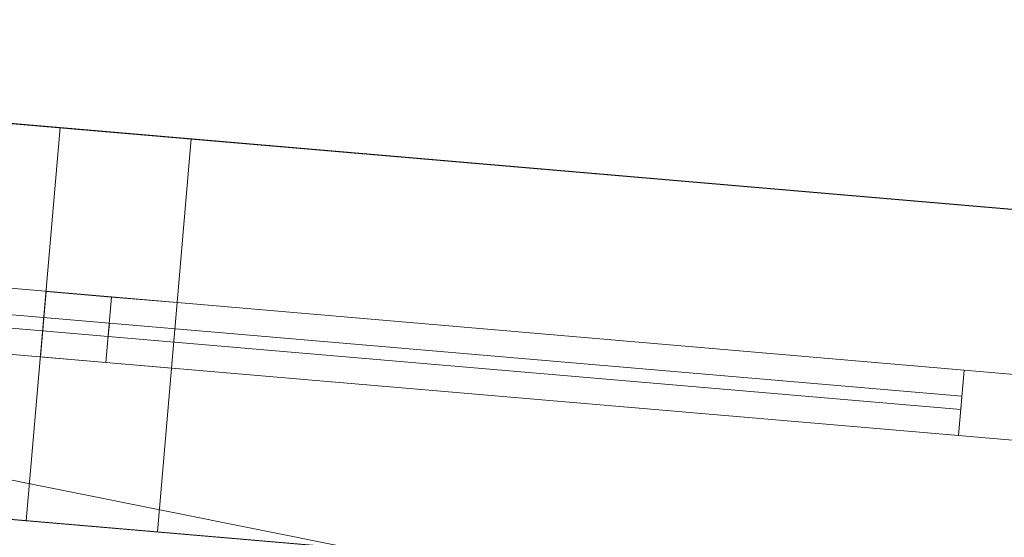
# Model space of a CAD drawing. Header units: millimetres. Extents: x -430348 to -225823, y -86243 to 5084.
# Tile 632 of 656: x -379909 to -379161, y -4370 to -3977. Entities that reach past the tile are written whole.
import ezdxf

# ---------------------------------------------------------------- set-up
doc = ezdxf.new("R2010")
doc.units = ezdxf.units.MM
for name, color, linetype, lineweight in [('A-GLAZ-CURT', 52, 'Continuous', 9), ('A-GLAZ-CWMG', 51, 'Continuous', 9), ('A-ROOF', 132, 'Continuous', 9), ('A-WALL', 113, 'Continuous', 9)]:
    doc.layers.add(name, color=color, linetype=linetype, lineweight=lineweight)

# ---------------------------------------------------------------- blocks, each defined once
blk = doc.blocks.new('System Panel - Glazed-518714-_3D_ Copy 1')
at = {"layer": 'A-GLAZ-CURT', "transparency": 33554471}
mesh = blk.add_polyface(dxfattribs=at)
corners = [(-325, 5), (-325, 5, 775), (325, 5, 775), (325, 5)]
mesh.append_faces([[corners[k] for k in face] for face in [(1, 2, 3, 0)]])
mesh = blk.add_polyface(dxfattribs=at)
corners = [(325, -5), (-325, -5), (-325, 5), (325, 5)]
mesh.append_faces([[corners[k] for k in face] for face in [(3, 0, 1, 2)]])
mesh = blk.add_polyface(dxfattribs=at)
corners = [(-325, -5, 775), (325, -5, 775), (325, 5, 775), (-325, 5, 775)]
mesh.append_faces([[corners[k] for k in face] for face in [(0, 1, 2, 3)]])
mesh = blk.add_polyface(dxfattribs=at)
corners = [(-325, -5), (-325, -5, 775), (-325, 5, 775), (-325, 5)]
mesh.append_faces([[corners[k] for k in face] for face in [(0, 1, 2, 3)]])
mesh = blk.add_polyface(dxfattribs=at)
corners = [(325, -5, 775), (325, -5), (325, 5), (325, 5, 775)]
mesh.append_faces([[corners[k] for k in face] for face in [(0, 1, 2, 3)]])
mesh = blk.add_polyface(dxfattribs=at)
corners = [(-325, -5), (325, -5), (325, -5, 775), (-325, -5, 775)]
mesh.append_faces([[corners[k] for k in face] for face in [(3, 0, 1, 2)]])
blk = doc.blocks.new('System Panel - Glazed-518729-_3D_ Copy 1')
at = {"layer": 'A-GLAZ-CURT', "transparency": 33554471}
mesh = blk.add_polyface(dxfattribs=at)
corners = [(-325, 5), (-325, 5, 225), (325, 5, 225), (325, 5)]
mesh.append_faces([[corners[k] for k in face] for face in [(1, 2, 3, 0)]])
mesh = blk.add_polyface(dxfattribs=at)
corners = [(325, -5), (-325, -5), (-325, 5), (325, 5)]
mesh.append_faces([[corners[k] for k in face] for face in [(3, 0, 1, 2)]])
mesh = blk.add_polyface(dxfattribs=at)
corners = [(-325, -5, 225), (325, -5, 225), (325, 5, 225), (-325, 5, 225)]
mesh.append_faces([[corners[k] for k in face] for face in [(0, 1, 2, 3)]])
mesh = blk.add_polyface(dxfattribs=at)
corners = [(-325, -5), (-325, -5, 225), (-325, 5, 225), (-325, 5)]
mesh.append_faces([[corners[k] for k in face] for face in [(0, 1, 2, 3)]])
mesh = blk.add_polyface(dxfattribs=at)
corners = [(325, -5, 225), (325, -5), (325, 5), (325, 5, 225)]
mesh.append_faces([[corners[k] for k in face] for face in [(0, 1, 2, 3)]])
mesh = blk.add_polyface(dxfattribs=at)
corners = [(-325, -5), (325, -5), (325, -5, 225), (-325, -5, 225)]
mesh.append_faces([[corners[k] for k in face] for face in [(3, 0, 1, 2)]])
blk = doc.blocks.new('Rectangular Mullion - 50mm x 50mm-263205-_3D_ Copy 1')
at = {"layer": 'A-GLAZ-CWMG'}
mesh = blk.add_polyface(dxfattribs=at)
corners = [(0, 25), (-50, 25), (-50, -25), (0, -25)]
mesh.append_faces([[corners[k] for k in face] for face in [(3, 0, 1, 2)]])
mesh = blk.add_polyface(dxfattribs=at)
corners = [(-50, 25), (0, 25), (0, 25, -300), (-50, 25, -300)]
mesh.append_faces([[corners[k] for k in face] for face in [(0, 1, 2, 3)]])
mesh = blk.add_polyface(dxfattribs=at)
corners = [(-50, -25), (-50, 25), (-50, 25, -300), (-50, -25, -300)]
mesh.append_faces([[corners[k] for k in face] for face in [(3, 0, 1, 2)]])
mesh = blk.add_polyface(dxfattribs=at)
corners = [(0, 25), (0, -25), (0, -25, -300), (0, 25, -300)]
mesh.append_faces([[corners[k] for k in face] for face in [(3, 0, 1, 2)]])
mesh = blk.add_polyface(dxfattribs=at)
corners = [(0, -25), (-50, -25), (-50, -25, -300), (0, -25, -300)]
mesh.append_faces([[corners[k] for k in face] for face in [(0, 1, 2, 3)]])
blk = doc.blocks.new('Rectangular Mullion - 50mm x 50mm-342406-_3D_ Copy 1')
at = {"layer": 'A-GLAZ-CWMG'}
mesh = blk.add_polyface(dxfattribs=at)
corners = [(0, 25), (-50, 25), (-50, -25), (0, -25)]
mesh.append_faces([[corners[k] for k in face] for face in [(2, 3, 0, 1)]])
mesh = blk.add_polyface(dxfattribs=at)
corners = [(0, 25, -650), (0, -25, -650), (-50, -25, -650), (-50, 25, -650)]
mesh.append_faces([[corners[k] for k in face] for face in [(0, 1, 2, 3)]])
mesh = blk.add_polyface(dxfattribs=at)
corners = [(-50, 25), (0, 25), (0, 25, -650), (-50, 25, -650)]
mesh.append_faces([[corners[k] for k in face] for face in [(0, 1, 2, 3)]])
mesh = blk.add_polyface(dxfattribs=at)
corners = [(-50, -25), (-50, 25), (-50, 25, -650), (-50, -25, -650)]
mesh.append_faces([[corners[k] for k in face] for face in [(0, 1, 2, 3)]])
mesh = blk.add_polyface(dxfattribs=at)
corners = [(0, 25), (0, -25), (0, -25, -650), (0, 25, -650)]
mesh.append_faces([[corners[k] for k in face] for face in [(0, 1, 2, 3)]])
mesh = blk.add_polyface(dxfattribs=at)
corners = [(0, -25), (-50, -25), (-50, -25, -650), (0, -25, -650)]
mesh.append_faces([[corners[k] for k in face] for face in [(0, 1, 2, 3)]])
blk = doc.blocks.new('Rectangular Mullion - 50mm x 50mm-408381-_3D_ Copy 1')
at = {"layer": 'A-GLAZ-CWMG'}
mesh = blk.add_polyface(dxfattribs=at)
corners = [(25, 25), (-25, 25), (-25, -25), (25, -25)]
mesh.append_faces([[corners[k] for k in face] for face in [(2, 3, 0, 1)]])
mesh = blk.add_polyface(dxfattribs=at)
corners = [(-25, 25), (25, 25), (25, 25, -850), (-25, 25, -850)]
mesh.append_faces([[corners[k] for k in face] for face in [(0, 1, 2, 3)]])
mesh = blk.add_polyface(dxfattribs=at)
corners = [(-25, -25), (-25, 25), (-25, 25, -850), (-25, -25, -850)]
mesh.append_faces([[corners[k] for k in face] for face in [(0, 1, 2, 3)]])
mesh = blk.add_polyface(dxfattribs=at)
corners = [(25, 25), (25, -25), (25, -25, -850), (25, 25, -850)]
mesh.append_faces([[corners[k] for k in face] for face in [(0, 1, 2, 3)]])
mesh = blk.add_polyface(dxfattribs=at)
corners = [(25, -25), (-25, -25), (-25, -25, -850), (25, -25, -850)]
mesh.append_faces([[corners[k] for k in face] for face in [(0, 1, 2, 3)]])
blk = doc.blocks.new('Rectangular Mullion - 50mm x 50mm-444118-_3D_ Copy 1')
at = {"layer": 'A-GLAZ-CWMG'}
mesh = blk.add_polyface(dxfattribs=at)
corners = [(25, 25), (-25, 25), (-25, -25), (25, -25)]
mesh.append_faces([[corners[k] for k in face] for face in [(2, 3, 0, 1)]])
mesh = blk.add_polyface(dxfattribs=at)
corners = [(25, 25, -650), (25, -25, -650), (-25, -25, -650), (-25, 25, -650)]
mesh.append_faces([[corners[k] for k in face] for face in [(0, 1, 2, 3)]])
mesh = blk.add_polyface(dxfattribs=at)
corners = [(-25, 25), (25, 25), (25, 25, -650), (-25, 25, -650)]
mesh.append_faces([[corners[k] for k in face] for face in [(0, 1, 2, 3)]])
mesh = blk.add_polyface(dxfattribs=at)
corners = [(-25, -25), (-25, 25), (-25, 25, -650), (-25, -25, -650)]
mesh.append_faces([[corners[k] for k in face] for face in [(0, 1, 2, 3)]])
mesh = blk.add_polyface(dxfattribs=at)
corners = [(25, 25), (25, -25), (25, -25, -650), (25, 25, -650)]
mesh.append_faces([[corners[k] for k in face] for face in [(0, 1, 2, 3)]])
mesh = blk.add_polyface(dxfattribs=at)
corners = [(25, -25), (-25, -25), (-25, -25, -650), (25, -25, -650)]
mesh.append_faces([[corners[k] for k in face] for face in [(0, 1, 2, 3)]])
blk = doc.blocks.new('Rectangular Mullion - 50mm x 50mm-342405-_3D_ Copy 1')
at = {"layer": 'A-GLAZ-CWMG'}
mesh = blk.add_polyface(dxfattribs=at)
corners = [(0, 25), (-50, 25), (-50, -25), (0, -25)]
mesh.append_faces([[corners[k] for k in face] for face in [(2, 3, 0, 1)]])
mesh = blk.add_polyface(dxfattribs=at)
corners = [(0, 25, -650), (0, -25, -650), (-50, -25, -650), (-50, 25, -650)]
mesh.append_faces([[corners[k] for k in face] for face in [(0, 1, 2, 3)]])
mesh = blk.add_polyface(dxfattribs=at)
corners = [(-50, 25), (0, 25), (0, 25, -650), (-50, 25, -650)]
mesh.append_faces([[corners[k] for k in face] for face in [(0, 1, 2, 3)]])
mesh = blk.add_polyface(dxfattribs=at)
corners = [(-50, -25), (-50, 25), (-50, 25, -650), (-50, -25, -650)]
mesh.append_faces([[corners[k] for k in face] for face in [(0, 1, 2, 3)]])
mesh = blk.add_polyface(dxfattribs=at)
corners = [(0, 25), (0, -25), (0, -25, -650), (0, 25, -650)]
mesh.append_faces([[corners[k] for k in face] for face in [(0, 1, 2, 3)]])
mesh = blk.add_polyface(dxfattribs=at)
corners = [(0, -25), (-50, -25), (-50, -25, -650), (0, -25, -650)]
mesh.append_faces([[corners[k] for k in face] for face in [(0, 1, 2, 3)]])
blk = doc.blocks.new('Rectangular Mullion - 50mm x 50mm-372724-_3D_ Copy 1')
at = {"layer": 'A-GLAZ-CWMG'}
mesh = blk.add_polyface(dxfattribs=at)
corners = [(0, 25, -850), (0, -25, -850), (-50, -25, -850), (-50, 25, -850)]
mesh.append_faces([[corners[k] for k in face] for face in [(0, 1, 2, 3)]])
mesh = blk.add_polyface(dxfattribs=at)
corners = [(-50, 25), (0, 25), (0, 25, -850), (-50, 25, -850)]
mesh.append_faces([[corners[k] for k in face] for face in [(0, 1, 2, 3)]])
mesh = blk.add_polyface(dxfattribs=at)
corners = [(-50, -25), (-50, 25), (-50, 25, -850), (-50, -25, -850)]
mesh.append_faces([[corners[k] for k in face] for face in [(0, 1, 2, 3)]])
mesh = blk.add_polyface(dxfattribs=at)
corners = [(0, 25), (0, -25), (0, -25, -850), (0, 25, -850)]
mesh.append_faces([[corners[k] for k in face] for face in [(0, 1, 2, 3)]])
mesh = blk.add_polyface(dxfattribs=at)
corners = [(0, -25), (-50, -25), (-50, -25, -850), (0, -25, -850)]
mesh.append_faces([[corners[k] for k in face] for face in [(0, 1, 2, 3)]])
blk = doc.blocks.new('Rectangular Mullion - 50mm x 50mm-284661-_3D_ Copy 1')
at = {"layer": 'A-GLAZ-CWMG'}
mesh = blk.add_polyface(dxfattribs=at)
corners = [(25, 25, -300), (25, -25, -300), (-25, -25, -300), (-25, 25, -300)]
mesh.append_faces([[corners[k] for k in face] for face in [(0, 1, 2, 3)]])
mesh = blk.add_polyface(dxfattribs=at)
corners = [(-25, 25), (25, 25), (25, 25, -300), (-25, 25, -300)]
mesh.append_faces([[corners[k] for k in face] for face in [(0, 1, 2, 3)]])
mesh = blk.add_polyface(dxfattribs=at)
corners = [(-25, -25), (-25, 25), (-25, 25, -300), (-25, -25, -300)]
mesh.append_faces([[corners[k] for k in face] for face in [(0, 1, 2, 3)]])
mesh = blk.add_polyface(dxfattribs=at)
corners = [(25, 25), (25, -25), (25, -25, -300), (25, 25, -300)]
mesh.append_faces([[corners[k] for k in face] for face in [(0, 1, 2, 3)]])
mesh = blk.add_polyface(dxfattribs=at)
corners = [(25, -25), (-25, -25), (-25, -25, -300), (25, -25, -300)]
mesh.append_faces([[corners[k] for k in face] for face in [(0, 1, 2, 3)]])
blk = doc.blocks.new('System Panel - Glazed-518745-_3D_ Copy 1')
at = {"layer": 'A-GLAZ-CURT', "transparency": 33554471}
mesh = blk.add_polyface(dxfattribs=at)
corners = [(-325, 5), (-325, 5, 595.78), (325, 5, 595.78), (325, 5)]
mesh.append_faces([[corners[k] for k in face] for face in [(1, 2, 3, 0)]])
mesh = blk.add_polyface(dxfattribs=at)
corners = [(325, -5), (-325, -5), (-325, 5), (325, 5)]
mesh.append_faces([[corners[k] for k in face] for face in [(3, 0, 1, 2)]])
mesh = blk.add_polyface(dxfattribs=at)
corners = [(-325, -5, 595.78), (325, -5, 595.78), (325, 5, 595.78), (-325, 5, 595.78)]
mesh.append_faces([[corners[k] for k in face] for face in [(0, 1, 2, 3)]])
mesh = blk.add_polyface(dxfattribs=at)
corners = [(-325, -5), (-325, -5, 595.78), (-325, 5, 595.78), (-325, 5)]
mesh.append_faces([[corners[k] for k in face] for face in [(0, 1, 2, 3)]])
mesh = blk.add_polyface(dxfattribs=at)
corners = [(325, -5, 595.78), (325, -5), (325, 5), (325, 5, 595.78)]
mesh.append_faces([[corners[k] for k in face] for face in [(0, 1, 2, 3)]])
mesh = blk.add_polyface(dxfattribs=at)
corners = [(-325, -5), (325, -5), (325, -5, 595.78), (-325, -5, 595.78)]
mesh.append_faces([[corners[k] for k in face] for face in [(3, 0, 1, 2)]])
blk = doc.blocks.new('System Panel - Glazed-518746-_3D_ Copy 1')
at = {"layer": 'A-GLAZ-CURT', "transparency": 33554471}
mesh = blk.add_polyface(dxfattribs=at)
corners = [(-325, 5), (-325, 5, 175), (325, 5, 175), (325, 5)]
mesh.append_faces([[corners[k] for k in face] for face in [(1, 2, 3, 0)]])
mesh = blk.add_polyface(dxfattribs=at)
corners = [(325, -5), (-325, -5), (-325, 5), (325, 5)]
mesh.append_faces([[corners[k] for k in face] for face in [(3, 0, 1, 2)]])
mesh = blk.add_polyface(dxfattribs=at)
corners = [(-325, -5, 175), (325, -5, 175), (325, 5, 175), (-325, 5, 175)]
mesh.append_faces([[corners[k] for k in face] for face in [(0, 1, 2, 3)]])
mesh = blk.add_polyface(dxfattribs=at)
corners = [(-325, -5), (-325, -5, 175), (-325, 5, 175), (-325, 5)]
mesh.append_faces([[corners[k] for k in face] for face in [(3, 0, 1, 2)]])
mesh = blk.add_polyface(dxfattribs=at)
corners = [(325, -5, 175), (325, -5), (325, 5), (325, 5, 175)]
mesh.append_faces([[corners[k] for k in face] for face in [(3, 0, 1, 2)]])
mesh = blk.add_polyface(dxfattribs=at)
corners = [(-325, -5), (325, -5), (325, -5, 175), (-325, -5, 175)]
mesh.append_faces([[corners[k] for k in face] for face in [(3, 0, 1, 2)]])
blk = doc.blocks.new('Rectangular Mullion - 50mm x 50mm-518747-_3D_ Copy 1')
at = {"layer": 'A-GLAZ-CWMG'}
mesh = blk.add_polyface(dxfattribs=at)
corners = [(0, 25), (-50, 25), (-50, -25), (0, -25)]
mesh.append_faces([[corners[k] for k in face] for face in [(2, 3, 0, 1)]])
mesh = blk.add_polyface(dxfattribs=at)
corners = [(-50, 25), (0, 25), (0, 25, -250), (-50, 25, -250)]
mesh.append_faces([[corners[k] for k in face] for face in [(0, 1, 2, 3)]])
mesh = blk.add_polyface(dxfattribs=at)
corners = [(-50, -25), (-50, 25), (-50, 25, -250), (-50, -25, -250)]
mesh.append_faces([[corners[k] for k in face] for face in [(0, 1, 2, 3)]])
mesh = blk.add_polyface(dxfattribs=at)
corners = [(0, 25), (0, -25), (0, -25, -250), (0, 25, -250)]
mesh.append_faces([[corners[k] for k in face] for face in [(0, 1, 2, 3)]])
mesh = blk.add_polyface(dxfattribs=at)
corners = [(0, -25), (-50, -25), (-50, -25, -250), (0, -25, -250)]
mesh.append_faces([[corners[k] for k in face] for face in [(0, 1, 2, 3)]])
blk = doc.blocks.new('Rectangular Mullion - 50mm x 50mm-505617-_3D_ Copy 1')
at = {"layer": 'A-GLAZ-CWMG'}
mesh = blk.add_polyface(dxfattribs=at)
corners = [(0, 25), (-50, 25), (-50, -25), (0, -25)]
mesh.append_faces([[corners[k] for k in face] for face in [(3, 0, 1, 2)]])
mesh = blk.add_polyface(dxfattribs=at)
corners = [(0, 25, -650), (0, -25, -650), (-50, -25, -650), (-50, 25, -650)]
mesh.append_faces([[corners[k] for k in face] for face in [(3, 0, 1, 2)]])
mesh = blk.add_polyface(dxfattribs=at)
corners = [(-50, 25), (0, 25), (0, 25, -650), (-50, 25, -650)]
mesh.append_faces([[corners[k] for k in face] for face in [(0, 1, 2, 3)]])
mesh = blk.add_polyface(dxfattribs=at)
corners = [(-50, -25), (-50, 25), (-50, 25, -650), (-50, -25, -650)]
mesh.append_faces([[corners[k] for k in face] for face in [(0, 1, 2, 3)]])
mesh = blk.add_polyface(dxfattribs=at)
corners = [(0, 25), (0, -25), (0, -25, -650), (0, 25, -650)]
mesh.append_faces([[corners[k] for k in face] for face in [(0, 1, 2, 3)]])
mesh = blk.add_polyface(dxfattribs=at)
corners = [(0, -25), (-50, -25), (-50, -25, -650), (0, -25, -650)]
mesh.append_faces([[corners[k] for k in face] for face in [(0, 1, 2, 3)]])
blk = doc.blocks.new('Rectangular Mullion - 50mm x 50mm-505596-_3D_ Copy 1')
at = {"layer": 'A-GLAZ-CWMG'}
mesh = blk.add_polyface(dxfattribs=at)
corners = [(0, 25), (-50, 25), (-50, -25), (0, -25)]
mesh.append_faces([[corners[k] for k in face] for face in [(3, 0, 1, 2)]])
mesh = blk.add_polyface(dxfattribs=at)
corners = [(0, 25, -650), (0, -25, -650), (-50, -25, -650), (-50, 25, -650)]
mesh.append_faces([[corners[k] for k in face] for face in [(3, 0, 1, 2)]])
mesh = blk.add_polyface(dxfattribs=at)
corners = [(-50, 25), (0, 25), (0, 25, -650), (-50, 25, -650)]
mesh.append_faces([[corners[k] for k in face] for face in [(0, 1, 2, 3)]])
mesh = blk.add_polyface(dxfattribs=at)
corners = [(-50, -25), (-50, 25), (-50, 25, -650), (-50, -25, -650)]
mesh.append_faces([[corners[k] for k in face] for face in [(0, 1, 2, 3)]])
mesh = blk.add_polyface(dxfattribs=at)
corners = [(0, 25), (0, -25), (0, -25, -650), (0, 25, -650)]
mesh.append_faces([[corners[k] for k in face] for face in [(0, 1, 2, 3)]])
mesh = blk.add_polyface(dxfattribs=at)
corners = [(0, -25), (-50, -25), (-50, -25, -650), (0, -25, -650)]
mesh.append_faces([[corners[k] for k in face] for face in [(0, 1, 2, 3)]])
blk = doc.blocks.new('Rectangular Mullion - 50mm x 50mm-505595-_3D_ Copy 1')
at = {"layer": 'A-GLAZ-CWMG'}
mesh = blk.add_polyface(dxfattribs=at)
corners = [(25, 25), (-25, 25), (-25, -25), (25, -25)]
mesh.append_faces([[corners[k] for k in face] for face in [(2, 3, 0, 1)]])
mesh = blk.add_polyface(dxfattribs=at)
corners = [(25, 25, -650), (25, -25, -650), (-25, -25, -650), (-25, 25, -650)]
mesh.append_faces([[corners[k] for k in face] for face in [(0, 1, 2, 3)]])
mesh = blk.add_polyface(dxfattribs=at)
corners = [(-25, 25), (25, 25), (25, 25, -650), (-25, 25, -650)]
mesh.append_faces([[corners[k] for k in face] for face in [(0, 1, 2, 3)]])
mesh = blk.add_polyface(dxfattribs=at)
corners = [(-25, -25), (-25, 25), (-25, 25, -650), (-25, -25, -650)]
mesh.append_faces([[corners[k] for k in face] for face in [(0, 1, 2, 3)]])
mesh = blk.add_polyface(dxfattribs=at)
corners = [(25, 25), (25, -25), (25, -25, -650), (25, 25, -650)]
mesh.append_faces([[corners[k] for k in face] for face in [(0, 1, 2, 3)]])
mesh = blk.add_polyface(dxfattribs=at)
corners = [(25, -25), (-25, -25), (-25, -25, -650), (25, -25, -650)]
mesh.append_faces([[corners[k] for k in face] for face in [(0, 1, 2, 3)]])
blk = doc.blocks.new('Rectangular Mullion - 50mm x 50mm-518750-_3D_ Copy 1')
at = {"layer": 'A-GLAZ-CWMG'}
mesh = blk.add_polyface(dxfattribs=at)
corners = [(0, 25, -670.78), (0, -25, -670.78), (-50, -25, -670.78), (-50, 25, -670.78)]
mesh.append_faces([[corners[k] for k in face] for face in [(0, 1, 2, 3)]])
mesh = blk.add_polyface(dxfattribs=at)
corners = [(-50, 25), (0, 25), (0, 25, -670.78), (-50, 25, -670.78)]
mesh.append_faces([[corners[k] for k in face] for face in [(0, 1, 2, 3)]])
mesh = blk.add_polyface(dxfattribs=at)
corners = [(-50, -25), (-50, 25), (-50, 25, -670.78), (-50, -25, -670.78)]
mesh.append_faces([[corners[k] for k in face] for face in [(0, 1, 2, 3)]])
mesh = blk.add_polyface(dxfattribs=at)
corners = [(0, 25), (0, -25), (0, -25, -670.78), (0, 25, -670.78)]
mesh.append_faces([[corners[k] for k in face] for face in [(0, 1, 2, 3)]])
mesh = blk.add_polyface(dxfattribs=at)
corners = [(0, -25), (-50, -25), (-50, -25, -670.78), (0, -25, -670.78)]
mesh.append_faces([[corners[k] for k in face] for face in [(0, 1, 2, 3)]])

msp = doc.modelspace()

# ---------------------------------------------------------------- block references
at = {"layer": 'A-GLAZ-CURT', "transparency": 33554471}
for name, p, rotation in [('System Panel - Glazed-518745-_3D_ Copy 1', (-380165.23, -4184.84, 59736.61), 175.0947647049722), ('System Panel - Glazed-518746-_3D_ Copy 1', (-380165.23, -4184.84, 60382.39), 175.0947647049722), ('System Panel - Glazed-518714-_3D_ Copy 1', (-379517.61, -4240.42, 61997.61), 355.0947647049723), ('System Panel - Glazed-518729-_3D_ Copy 1', (-379517.61, -4240.42, 62822.61), 355.0947647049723)]:
    msp.add_blockref(name, p, dxfattribs=dict(at, rotation=rotation))
at = {"layer": 'A-GLAZ-CWMG', "extrusion": (-0.996337, 0.085508, 0)}
for name, p, rotation in [('Rectangular Mullion - 50mm x 50mm-505617-_3D_ Copy 1', (36676.67, 60607.39, 378740.04), 90), ('Rectangular Mullion - 50mm x 50mm-505595-_3D_ Copy 1', (36676.67, 60357.39, 378740.04), 90), ('Rectangular Mullion - 50mm x 50mm-342406-_3D_ Copy 1', (36676.67, 61947.61, 378090.04), 270)]:
    msp.add_blockref(name, p, dxfattribs=dict(at, rotation=rotation))
at = {"layer": 'A-GLAZ-CWMG', "extrusion": (0.996337, -0.085508, 0)}
for name, p, rotation in [('Rectangular Mullion - 50mm x 50mm-505596-_3D_ Copy 1', (-36676.67, 59686.61, -378090.04), 270), ('Rectangular Mullion - 50mm x 50mm-444118-_3D_ Copy 1', (-36676.67, 62797.61, -377440.04), 90), ('Rectangular Mullion - 50mm x 50mm-342405-_3D_ Copy 1', (-36676.67, 63097.61, -377440.04), 90)]:
    msp.add_blockref(name, p, dxfattribs=dict(at, rotation=rotation))
at = {"layer": 'A-GLAZ-CWMG'}
for name, p, rotation in [('Rectangular Mullion - 50mm x 50mm-263205-_3D_ Copy 1', (-379891.24, -4208.35, 63097.61), 175.0947647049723), ('Rectangular Mullion - 50mm x 50mm-372724-_3D_ Copy 1', (-379891.24, -4208.35, 62797.61), 175.0947647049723), ('Rectangular Mullion - 50mm x 50mm-518747-_3D_ Copy 1', (-379791.61, -4216.9, 60607.39), 355.0947647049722), ('Rectangular Mullion - 50mm x 50mm-518750-_3D_ Copy 1', (-379791.61, -4216.9, 60357.39), 355.0947647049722)]:
    msp.add_blockref(name, p, dxfattribs=dict(at, rotation=rotation))
at = {"layer": 'A-GLAZ-CWMG', "extrusion": (0, 0, -1), "rotation": 184.9052352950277}
for name, p in [('Rectangular Mullion - 50mm x 50mm-408381-_3D_ Copy 1', (379168.9, -4270.35, -61947.61)), ('Rectangular Mullion - 50mm x 50mm-284661-_3D_ Copy 1', (379168.9, -4270.35, -62797.61))]:
    msp.add_blockref(name, p, dxfattribs=at)

# ---------------------------------------------------------------- meshes
at = {"layer": 'A-ROOF'}
mesh = msp.add_polyface(dxfattribs=at)
corners = [(-387321.13, -4122.73, 63197.61), (-362651.81, -6239.9, 63197.61), (-365938.6, -2418.13, 65747.61), (-368060.28, -2236.04, 65747.61), (-368112.29, -2842.08, 65307.8), (-368929.29, -2771.97, 65307.8), (-368877.27, -2165.93, 65747.61), (-380394.94, -1177.45, 65747.61), (-380442.85, -1735.7, 65342.49), (-381259.84, -1665.58, 65342.49), (-381211.93, -1107.34, 65747.61), (-383374.5, -921.74, 65747.61)]
mesh.append_faces([[corners[k] for k in face] for face in [(4, 1, 2, 3), (8, 5, 6, 7)]], dxfattribs={"vtx0": -1})
mesh.append_faces([[corners[k] for k in face] for face in [(1, 4, 5, 0)]], dxfattribs={"vtx0": -1, "vtx2": -1})
mesh.append_faces([[corners[k] for k in face] for face in [(11, 0, 9, 10)]], dxfattribs={"vtx1": -1})
mesh.append_faces([[corners[k] for k in face] for face in [(8, 9, 0, 5)]], dxfattribs={"vtx1": -1, "vtx2": -1, "vtx3": -1})
mesh = msp.add_polyface(dxfattribs=at)
corners = [(-362651.81, -6239.9, 63097.61), (-387321.13, -4122.73, 63097.61), (-383374.5, -921.74, 65647.61), (-381211.93, -1107.34, 65647.61), (-381259.84, -1665.58, 65242.49), (-380442.85, -1735.7, 65242.49), (-380394.94, -1177.45, 65647.61), (-368877.27, -2165.93, 65647.61), (-368929.29, -2771.97, 65207.8), (-368112.29, -2842.08, 65207.8), (-368060.28, -2236.04, 65647.61), (-365938.6, -2418.13, 65647.61)]
mesh.append_faces([[corners[k] for k in face] for face in [(4, 1, 2, 3)]], dxfattribs={"vtx0": -1})
mesh.append_faces([[corners[k] for k in face] for face in [(1, 4, 5, 8)]], dxfattribs={"vtx0": -1, "vtx2": -1, "vtx3": -1})
mesh.append_faces([[corners[k] for k in face] for face in [(11, 0, 9, 10), (7, 8, 5, 6)]], dxfattribs={"vtx1": -1})
mesh.append_faces([[corners[k] for k in face] for face in [(8, 9, 0, 1)]], dxfattribs={"vtx1": -1, "vtx3": -1})
mesh = msp.add_polyface(dxfattribs=at)
corners = [(-387321.13, -4122.73, 63197.61), (-387321.13, -4122.73, 63097.61), (-362651.81, -6239.9, 63097.61), (-362651.81, -6239.9, 63197.61)]
mesh.append_faces([[corners[k] for k in face] for face in [(3, 0, 1, 2)]])
at = {"layer": 'A-WALL'}
mesh = msp.add_polyface(dxfattribs=at)
corners = [(-363315.05, -5781.51, 58197.61), (-375470.36, -4738.31, 58197.61), (-375769.27, -4712.66, 58197.61), (-379356.08, -4404.83, 58197.61), (-379654.98, -4379.18, 58197.61), (-381149.49, -4250.92, 58197.61), (-381448.39, -4225.27, 58197.61), (-382295.28, -4152.59, 58197.61), (-382269.62, -3853.68, 58197.61), (-375743.61, -4413.76, 58197.61), (-375444.71, -4439.41, 58197.61), (-374298.92, -4537.75, 58197.61), (-374000.02, -4563.4, 58197.61), (-363289.4, -5482.61, 58197.61)]
mesh.append_faces([[corners[k] for k in face] for face in [(12, 1, 11)]], dxfattribs={"vtx0": -1, "vtx1": -1})
mesh.append_faces([[corners[k] for k in face] for face in [(8, 4, 5, 6)]], dxfattribs={"vtx0": -1, "vtx3": -1})
mesh.append_faces([[corners[k] for k in face] for face in [(2, 3, 9, 10), (3, 4, 8, 9), (1, 2, 10, 11)]], dxfattribs={"vtx1": -1, "vtx3": -1})
mesh.append_faces([[corners[k] for k in face] for face in [(6, 7, 8)]], dxfattribs={"vtx2": -1})
mesh.append_faces([[corners[k] for k in face] for face in [(12, 13, 0, 1)]], dxfattribs={"vtx3": -1})
mesh = msp.add_polyface(dxfattribs=at)
corners = [(-382269.62, -3853.68, 63603.75), (-382295.28, -4152.59, 63386.83), (-363315.05, -5781.51, 63386.83), (-363290.64, -5497.1, 63593.24), (-363304.19, -5481.34, 63603.75)]
mesh.append_faces([[corners[k] for k in face] for face in [(2, 3, 4)]], dxfattribs={"vtx2": -1})
mesh.append_faces([[corners[k] for k in face] for face in [(4, 0, 1, 2)]], dxfattribs={"vtx3": -1})
mesh = msp.add_polyface(dxfattribs=at)
corners = [(-363289.4, -5482.61, 58197.61), (-374000.02, -4563.4, 58197.61), (-374298.92, -4537.75, 58197.61), (-375444.71, -4439.41, 58197.61), (-375743.61, -4413.76, 58197.61), (-382269.62, -3853.68, 58197.61), (-382269.62, -3853.68, 63603.75), (-363304.19, -5481.34, 63603.75), (-363289.4, -5482.61, 63593.24), (-382070.36, -3870.79, 63097.61), (-382070.36, -3870.79, 61947.61), (-381522.37, -3917.81, 61947.61), (-381522.37, -3917.81, 63097.61), (-379878.41, -4058.9, 63097.61), (-379878.41, -4058.9, 61947.61), (-378433.72, -4182.89, 61947.61), (-378433.72, -4182.89, 63097.61), (-376690.13, -4332.53, 63097.61), (-376690.13, -4332.53, 61947.61), (-375843.25, -4405.21, 61947.61), (-375843.25, -4405.21, 63097.61), (-375145.81, -4465.07, 63097.61), (-375145.81, -4465.07, 61947.61), (-374697.46, -4503.54, 61947.61), (-374697.46, -4503.54, 63097.61), (-373153.14, -4636.08, 61947.61), (-373153.14, -4636.08, 63097.61), (-374000.02, -4563.4, 63097.61), (-374000.02, -4563.4, 61947.61), (-370164.12, -4892.61, 61947.61), (-370164.12, -4892.61, 63097.61), (-371459.36, -4781.45, 63097.61), (-371459.36, -4781.45, 61947.61), (-365979.51, -5251.74, 61947.61), (-365979.51, -5251.74, 63097.61), (-367424.2, -5127.75, 63097.61), (-367424.2, -5127.75, 61947.61), (-363538.48, -5461.23, 61947.61), (-363538.48, -5461.23, 63097.61), (-364335.55, -5392.83, 63097.61), (-364335.55, -5392.83, 61947.61), (-371409.55, -4785.72, 59457.39), (-371409.55, -4785.72, 60607.39), (-372256.43, -4713.04, 60607.39), (-372256.43, -4713.04, 59457.39), (-369367.05, -4961.01, 59807.39), (-369367.05, -4961.01, 60607.39), (-370064.49, -4901.16, 60607.39), (-370064.49, -4901.16, 59807.39), (-367424.2, -5127.75, 59447.61), (-367424.2, -5127.75, 60797.61), (-368271.08, -5055.07, 60797.61), (-368271.08, -5055.07, 59447.61), (-363538.48, -5461.23, 58447.61), (-363538.48, -5461.23, 60797.61), (-364385.37, -5388.55, 60797.61), (-364385.37, -5388.55, 58447.61), (-379778.78, -4067.45, 59686.61), (-379778.78, -4067.45, 60607.39), (-380526.03, -4003.32, 60607.39), (-380526.03, -4003.32, 59686.61), (-375444.71, -4439.41, 60747.61), (-375444.71, -4439.41, 58447.61), (-374298.92, -4537.75, 58447.61), (-374298.92, -4537.75, 60747.61), (-365132.62, -5324.42, 59447.61), (-365132.62, -5324.42, 60797.61), (-365979.51, -5251.74, 60797.61), (-365979.51, -5251.74, 59447.61), (-373053.5, -4644.63, 58375.88), (-373053.5, -4644.63, 60607.39), (-373900.39, -4571.95, 60607.39), (-373900.39, -4571.95, 58375.88)]
mesh.append_faces([[corners[k] for k in face] for face in [(29, 42, 32), (17, 6, 20)]], dxfattribs={"vtx0": -1, "vtx1": -1})
mesh.append_faces([[corners[k] for k in face] for face in [(41, 52, 69, 44), (55, 66, 40), (50, 36, 67, 49), (29, 51, 46), (7, 31, 26, 6), (21, 20, 6, 24)]], dxfattribs={"vtx0": -1, "vtx1": -1, "vtx2": -1})
mesh.append_faces([[corners[k] for k in face] for face in [(56, 69, 52, 49), (33, 40, 66, 67), (7, 39, 34, 35), (25, 43, 70, 71), (63, 72, 1, 2), (23, 28, 64, 61), (61, 57, 18, 19)]], dxfattribs={"vtx0": -1, "vtx1": -1, "vtx3": -1})
mesh.append_faces([[corners[k] for k in face] for face in [(0, 53, 54, 8), (49, 67, 68), (48, 41, 42, 47), (70, 43, 44, 69), (40, 33, 34, 39), (30, 35, 36, 29), (26, 31, 32, 25), (1, 72, 69, 0), (2, 62, 63), (57, 4, 5, 60), (13, 11, 12), (6, 9, 10, 5), (59, 10, 11)]], dxfattribs={"vtx0": -1, "vtx2": -1})
mesh.append_faces([[corners[k] for k in face] for face in [(29, 46, 47, 42), (32, 42, 43, 25), (36, 50, 51, 29), (10, 59, 60, 5), (6, 26, 27, 24), (11, 13, 14, 59)]], dxfattribs={"vtx0": -1, "vtx2": -1, "vtx3": -1})
mesh.append_faces([[corners[k] for k in face] for face in [(36, 33, 67), (3, 4, 62, 2)]], dxfattribs={"vtx1": -1, "vtx2": -1})
mesh.append_faces([[corners[k] for k in face] for face in [(56, 53, 0, 69), (68, 65, 56, 49), (48, 45, 52, 41), (37, 38, 8, 54), (30, 31, 7, 35), (28, 25, 71, 64), (61, 62, 4, 57), (57, 58, 15, 18), (22, 23, 61, 19), (16, 13, 6, 17), (12, 9, 6, 13)]], dxfattribs={"vtx1": -1, "vtx2": -1, "vtx3": -1})
mesh.append_faces([[corners[k] for k in face] for face in [(55, 56, 65, 66), (54, 55, 40, 37), (45, 46, 51, 52), (7, 8, 38, 39), (63, 64, 71, 72), (58, 59, 14, 15), (21, 22, 19, 20), (23, 24, 27, 28), (15, 16, 17, 18)]], dxfattribs={"vtx1": -1, "vtx3": -1})
mesh = msp.add_polyface(dxfattribs=at)
corners = [(-379778.78, -4067.45, 60607.39), (-379804.43, -4366.36, 60607.39), (-380551.69, -4302.22, 60607.39), (-380526.03, -4003.32, 60607.39)]
mesh.append_faces([[corners[k] for k in face] for face in [(1, 2, 3, 0)]])
mesh = msp.add_polyface(dxfattribs=at)
corners = [(-379804.43, -4366.36, 59686.61), (-379778.78, -4067.45, 59686.61), (-380526.03, -4003.32, 59686.61), (-380551.69, -4302.22, 59686.61)]
mesh.append_faces([[corners[k] for k in face] for face in [(2, 3, 0, 1)]])
mesh = msp.add_polyface(dxfattribs=at)
corners = [(-379904.07, -4357.8, 61947.61), (-379878.41, -4058.9, 61947.61), (-379878.41, -4058.9, 63097.61), (-379904.07, -4357.8, 63097.61)]
mesh.append_faces([[corners[k] for k in face] for face in [(1, 2, 3, 0)]])
mesh = msp.add_polyface(dxfattribs=at)
corners = [(-379904.07, -4357.8, 63097.61), (-379878.41, -4058.9, 63097.61), (-378433.72, -4182.89, 63097.61), (-378459.38, -4481.79, 63097.61)]
mesh.append_faces([[corners[k] for k in face] for face in [(1, 2, 3, 0)]])
mesh = msp.add_polyface(dxfattribs=at)
corners = [(-379878.41, -4058.9, 61947.61), (-379904.07, -4357.8, 61947.61), (-378459.38, -4481.79, 61947.61), (-378433.72, -4182.89, 61947.61)]
mesh.append_faces([[corners[k] for k in face] for face in [(2, 3, 0, 1)]])
mesh = msp.add_polyface(dxfattribs=at)
corners = [(-379778.78, -4067.45, 59686.61), (-379804.43, -4366.36, 59686.61), (-379804.43, -4366.36, 60607.39), (-379778.78, -4067.45, 60607.39)]
mesh.append_faces([[corners[k] for k in face] for face in [(1, 2, 3, 0)]])
mesh = msp.add_polyface(dxfattribs=at)
corners = [(-382295.28, -4152.59, 58197.61), (-381448.39, -4225.27, 58197.61), (-381149.49, -4250.92, 58197.61), (-379654.98, -4379.18, 58197.61), (-379356.08, -4404.83, 58197.61), (-375769.27, -4712.66, 58197.61), (-375470.36, -4738.31, 58197.61), (-363315.05, -5781.51, 58197.61), (-363315.05, -5781.51, 63386.83), (-382295.28, -4152.59, 63386.83), (-382096.01, -4169.69, 61947.61), (-382096.01, -4169.69, 63097.61), (-381548.02, -4216.72, 63097.61), (-381548.02, -4216.72, 61947.61), (-379904.07, -4357.8, 61947.61), (-379904.07, -4357.8, 63097.61), (-378459.38, -4481.79, 63097.61), (-378459.38, -4481.79, 61947.61), (-376715.79, -4631.43, 61947.61), (-376715.79, -4631.43, 63097.61), (-375868.9, -4704.11, 63097.61), (-375868.9, -4704.11, 61947.61), (-375171.46, -4763.97, 61947.61), (-375171.46, -4763.97, 63097.61), (-374723.11, -4802.45, 63097.61), (-374723.11, -4802.45, 61947.61), (-373178.79, -4934.98, 63097.61), (-373178.79, -4934.98, 61947.61), (-374025.68, -4862.3, 61947.61), (-374025.68, -4862.3, 63097.61), (-370189.78, -5191.51, 63097.61), (-370189.78, -5191.51, 61947.61), (-371485.01, -5080.35, 61947.61), (-371485.01, -5080.35, 63097.61), (-366005.16, -5550.64, 63097.61), (-366005.16, -5550.64, 61947.61), (-367449.85, -5426.65, 61947.61), (-367449.85, -5426.65, 63097.61), (-363564.13, -5760.13, 63097.61), (-363564.13, -5760.13, 61947.61), (-364361.2, -5691.73, 61947.61), (-364361.2, -5691.73, 63097.61), (-371435.2, -5084.62, 60607.39), (-371435.2, -5084.62, 59457.39), (-372282.08, -5011.94, 59457.39), (-372282.08, -5011.94, 60607.39), (-369392.71, -5259.91, 60607.39), (-369392.71, -5259.91, 59807.39), (-370090.14, -5200.06, 59807.39), (-370090.14, -5200.06, 60607.39), (-367449.85, -5426.65, 60797.61), (-367449.85, -5426.65, 59447.61), (-368296.74, -5353.97, 59447.61), (-368296.74, -5353.97, 60797.61), (-363564.13, -5760.13, 60797.61), (-363564.13, -5760.13, 58447.61), (-364411.02, -5687.45, 58447.61), (-364411.02, -5687.45, 60797.61), (-379804.43, -4366.36, 60607.39), (-379804.43, -4366.36, 59686.61), (-380551.69, -4302.22, 59686.61), (-380551.69, -4302.22, 60607.39), (-375470.36, -4738.31, 58447.61), (-375470.36, -4738.31, 60680.42), (-375470.36, -4738.31, 60747.61), (-374324.58, -4836.65, 60747.61), (-374324.58, -4836.65, 58447.61), (-365158.27, -5623.32, 60797.61), (-365158.27, -5623.32, 59447.61), (-366005.16, -5550.64, 59447.61), (-366005.16, -5550.64, 60797.61), (-373079.15, -4943.53, 60607.39), (-373079.15, -4943.53, 58375.88), (-373926.04, -4870.85, 58375.88), (-373926.04, -4870.85, 60607.39)]
mesh.append_faces([[corners[k] for k in face] for face in [(10, 61, 13), (72, 44, 71)]], dxfattribs={"vtx0": -1, "vtx1": -1})
mesh.append_faces([[corners[k] for k in face] for face in [(24, 29, 9, 23), (48, 43, 52, 47), (45, 27, 71, 44), (49, 31, 42, 48), (36, 50, 70, 35), (67, 40, 35, 70)]], dxfattribs={"vtx0": -1, "vtx1": -1, "vtx2": -1})
mesh.append_faces([[corners[k] for k in face] for face in [(63, 18, 59, 5), (65, 74, 28, 25)]], dxfattribs={"vtx0": -1, "vtx1": -1, "vtx2": -1, "vtx3": -1})
mesh.append_faces([[corners[k] for k in face] for face in [(10, 0, 60, 61), (6, 73, 66, 62), (21, 64, 22, 23), (8, 26, 33, 30), (8, 30, 37, 34), (57, 40, 67, 68), (8, 34, 41, 38)]], dxfattribs={"vtx0": -1, "vtx1": -1, "vtx3": -1})
mesh.append_faces([[corners[k] for k in face] for face in [(60, 2, 3, 59), (74, 65, 66, 73), (18, 63, 64, 21), (13, 14, 15, 12), (19, 16, 17, 18), (25, 28, 29, 24), (23, 20, 21), (9, 29, 26, 8), (32, 45, 42, 31), (51, 69, 70, 50), (53, 46, 47, 52), (26, 32, 33), (40, 57, 54, 39)]], dxfattribs={"vtx0": -1, "vtx2": -1})
mesh.append_faces([[corners[k] for k in face] for face in [(17, 58, 59, 18), (9, 11, 12, 15), (9, 15, 16, 19), (9, 19, 20, 23), (31, 49, 46, 53), (56, 68, 69, 51), (7, 55, 56, 72), (56, 51, 52, 72), (32, 26, 27, 45), (8, 38, 39, 54)]], dxfattribs={"vtx0": -1, "vtx2": -1, "vtx3": -1})
mesh.append_faces([[corners[k] for k in face] for face in [(60, 0, 1, 2)]], dxfattribs={"vtx0": -1, "vtx3": -1})
mesh.append_faces([[corners[k] for k in face] for face in [(4, 5, 59, 3), (17, 14, 58), (42, 43, 48), (56, 57, 68)]], dxfattribs={"vtx1": -1, "vtx2": -1})
mesh.append_faces([[corners[k] for k in face] for face in [(61, 58, 14, 13), (43, 44, 72, 52), (53, 50, 36, 31)]], dxfattribs={"vtx1": -1, "vtx2": -1, "vtx3": -1})
mesh.append_faces([[corners[k] for k in face] for face in [(5, 6, 62, 63), (72, 73, 6, 7), (64, 65, 25, 22), (10, 11, 9, 0), (27, 28, 74, 71), (54, 55, 7, 8), (36, 37, 30, 31), (34, 35, 40, 41)]], dxfattribs={"vtx1": -1, "vtx3": -1})

doc.saveas('drawing.dxf')
